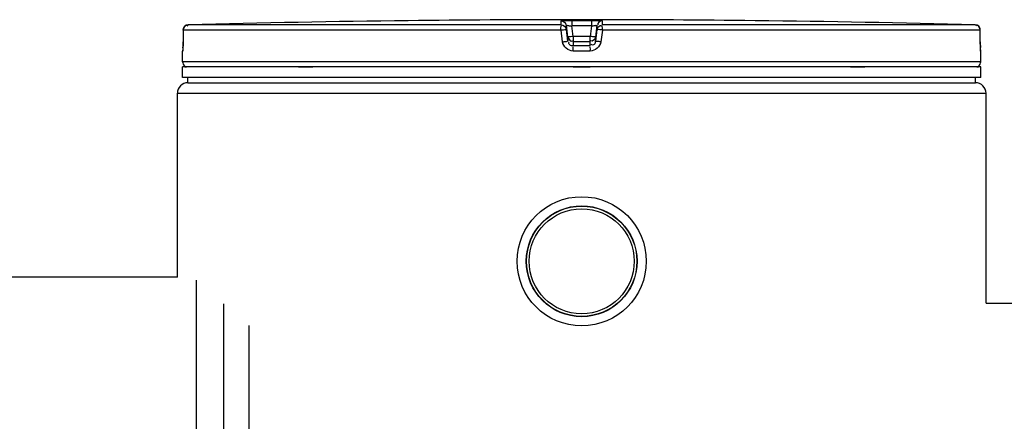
# Model space of a CAD drawing. Header units: millimetres. Extents: x 0 to 297, y 0 to 210.
# Tile 307 of 455: x 143.11 to 149.67, y 160.62 to 163.3. Entities that reach past the tile are written whole.
import ezdxf

# ---------------------------------------------------------------- set-up
doc = ezdxf.new("R2010")
doc.units = ezdxf.units.MM
doc.header["$LTSCALE"] = 16.335
doc.layers.get('0').update_dxf_attribs({"linetype": 'CONTINUOUS'})
doc.layers.add('01_GLOBAL', color=7, linetype='CONTINUOUS')
doc.layers.add('AXES_REF', color=7, linetype='CONTINUOUS')

msp = doc.modelspace()

# ---------------------------------------------------------------- linework, layer by layer
at = {"color": 7, "linetype": 'Continuous'}
for p, q in [((145.7678, 163.2946), (145.6982, 163.2938)), ((145.7683, 163.2946), (145.7677, 163.2946)), ((147.9417, 163.2946), (147.9413, 163.2946)), ((148.0114, 163.2938), (147.9416, 163.2946)), ((144.1983, 163.2316), (144.1978, 163.1529)), ((149.5118, 163.1456), (149.5113, 163.2316)), ((144.1964, 163.1016), (144.1961, 163.0974)), ((144.1967, 163.1076), (144.1966, 163.1046)), ((144.1969, 163.1111), (144.1967, 163.1076)), ((144.197, 163.115), (144.1969, 163.1111)), ((144.1972, 163.1193), (144.197, 163.115)), ((144.1973, 163.1241), (144.1972, 163.1193)), ((144.1975, 163.1292), (144.1973, 163.1241)), ((144.1976, 163.1346), (144.1975, 163.1292)), ((144.1977, 163.1403), (144.1976, 163.1346)), ((144.1978, 163.1463), (144.1977, 163.1403)), ((144.1978, 163.1529), (144.1978, 163.1463)), ((149.5119, 163.1385), (149.5118, 163.147)), ((149.5121, 163.132), (149.5119, 163.14)), ((149.5122, 163.1257), (149.512, 163.1332)), ((149.5124, 163.1201), (149.5122, 163.127)), ((149.5125, 163.116), (149.5123, 163.1211)), ((149.5127, 163.1123), (149.5125, 163.1169)), ((149.5128, 163.1089), (149.5126, 163.1131)), ((149.513, 163.106), (149.5128, 163.1097)), ((149.5132, 163.1016), (149.5129, 163.1081)), ((149.5132, 163.1023), (149.513, 163.1046)), ((149.5133, 163.1004), (149.5132, 163.1023)), ((144.1948, 163.0205), (144.1948, 163.0913)), ((149.5148, 163.0205), (149.5148, 163.0913)), ((144.1948, 162.9155), (144.1948, 162.9855)), ((149.5148, 162.9855), (144.1948, 162.9855)), ((144.2088, 162.9855), (144.2088, 162.9869)), ((149.5008, 162.9855), (149.5008, 162.9869)), ((149.5148, 162.9155), (149.5148, 162.9855)), ((149.5148, 162.9155), (144.1948, 162.9155)), ((144.2298, 162.8805), (144.2298, 162.9155)), ((149.4798, 162.8805), (149.4798, 162.9155)), ((144.2298, 162.8805), (149.4798, 162.8805)), ((144.1598, 161.5855), (142.1858, 161.5855)), ((149.5498, 161.4105), (159.6298, 161.4105))]:
    msp.add_line(p, q, dxfattribs=at)
at = {"color": 9, "linetype": 'Continuous'}
for p, q in [((146.7189, 163.2664), (146.7189, 163.2938)), ((146.7894, 163.2946), (146.7894, 163.2592)), ((146.7894, 163.2946), (146.8548, 163.2946)), ((146.8548, 163.2946), (146.9202, 163.2946)), ((146.9202, 163.2946), (146.9202, 163.2592)), ((146.9907, 163.2938), (146.9907, 163.2664)), ((144.1984, 163.2314), (144.1979, 163.1527)), ((144.1984, 163.2314), (144.1983, 163.2316)), ((146.7171, 163.2314), (144.1984, 163.2314)), ((144.2203, 163.2634), (144.223, 163.263)), ((144.226, 163.2619), (144.2286, 163.2605)), ((146.7189, 163.2664), (144.2324, 163.2664)), ((146.7271, 163.1527), (146.7171, 163.2314)), ((146.7536, 163.2357), (146.7536, 163.2631)), ((146.7635, 163.1845), (146.7536, 163.2631)), ((146.7635, 163.157), (146.7536, 163.2357)), ((146.7982, 163.1892), (146.7894, 163.2592)), ((146.9202, 163.2592), (146.7894, 163.2592)), ((146.9202, 163.2592), (146.9114, 163.1892)), ((146.956, 163.2631), (146.9461, 163.1845)), ((146.956, 163.2357), (146.9461, 163.157)), ((146.956, 163.2631), (146.956, 163.2357)), ((146.9925, 163.2314), (146.9825, 163.1527)), ((149.4772, 163.2664), (146.9907, 163.2664)), ((149.5112, 163.2314), (146.9925, 163.2314)), ((149.4835, 163.2619), (149.4809, 163.2605)), ((149.4865, 163.263), (149.4841, 163.2622)), ((149.5112, 163.2314), (149.5113, 163.2317)), ((149.5117, 163.1527), (149.5112, 163.2314)), ((146.7635, 163.1845), (146.7635, 163.157)), ((146.7635, 163.1845), (146.7638, 163.1822)), ((146.7982, 163.1892), (146.7982, 163.1263)), ((146.9114, 163.1892), (146.7982, 163.1892)), ((146.9114, 163.1263), (146.9114, 163.1892)), ((146.9461, 163.1845), (146.9458, 163.1823)), ((146.9461, 163.157), (146.9461, 163.1845)), ((144.1979, 163.1527), (144.1978, 163.1529)), ((146.7978, 163.1538), (146.7982, 163.1538)), ((146.9114, 163.1538), (146.7982, 163.1538)), ((146.8548, 163.1263), (146.7982, 163.1263)), ((146.9114, 163.1263), (146.8548, 163.1263)), ((146.9118, 163.1538), (146.9114, 163.1538)), ((149.5117, 163.1527), (149.5118, 163.1529)), ((144.1954, 163.0913), (144.1948, 163.0913)), ((146.8548, 163.0913), (146.7974, 163.0913)), ((146.9122, 163.0913), (146.8548, 163.0913)), ((149.5148, 163.0913), (149.5142, 163.0913)), ((149.5148, 163.0205), (144.1948, 163.0205)), ((144.2088, 162.9869), (144.2201, 162.9869)), ((144.9674, 162.9869), (145.063, 162.9869)), ((146.7988, 162.9869), (146.9108, 162.9869)), ((148.6466, 162.9869), (148.7422, 162.9869)), ((149.4895, 162.9869), (149.5008, 162.9869)), ((144.2858, 161.5643), (144.2858, 147.8375)), ((144.4678, 161.406), (144.4678, 147.9285)), ((144.6358, 161.262), (144.6358, 148.0125))]:
    msp.add_line(p, q, dxfattribs=at)
at = {"color": 7, "linetype": 'Continuous'}
for points in [[(144.1966, 163.1046), (144.1964, 163.1021), (144.1964, 163.1016)], [(149.5135, 163.0979), (149.5135, 163.0978), (149.5135, 163.0974), (149.5136, 163.0972), (149.5136, 163.0973), (149.5135, 163.0975), (149.5135, 163.0978), (149.5135, 163.0983), (149.5134, 163.0989), (149.5134, 163.0995), (149.5133, 163.1004)]]:
    msp.add_lwpolyline(points, dxfattribs=at)
for radius in [0.4305, 0.3693]:
    msp.add_circle((146.8548, 161.6905), radius, dxfattribs=at)
for centre, radius, start, end in [((146.8548, 62.2016), 101.0987, 90.655486, 91.486369), ((146.8548, 62.203), 101.0975, 89.384203, 90.615797), ((146.8548, 62.203), 101.0974, 88.513625, 89.344519), ((144.2333, 163.2314), 0.035, 91.48637, 179.62893), ((149.4763, 163.2314), 0.035, 0.47139, 88.50968), ((144.2298, 163.0913), 0.035, 162.87448, 180), ((149.4798, 163.0913), 0.035, 0, 17.12748), ((144.2298, 163.0205), 0.035, 180, 235.73564), ((144.2179, 162.9869), 0.0091, 148.62171, 180), ((149.4798, 163.0205), 0.035, 304.26436, 360), ((149.4917, 162.9869), 0.0091, 0, 31.37829)]:
    msp.add_arc(centre, radius, start, end, dxfattribs=at)
at = {"color": 9, "linetype": 'Continuous'}
for centre, radius, start, end in [((144.2196, 163.2503), 0.0131, 87.11667, 91.61409), ((144.2191, 163.2474), 0.0161, 69.46016, 75.88686), ((144.2183, 163.2454), 0.0182, 65.01495, 69.48812), ((149.4914, 163.2449), 0.0188, 112.88125, 114.99326), ((149.4902, 163.2486), 0.0149, 101.41141, 104.25096), ((147.25, 159.5799), 3.6374, 97.13473, 97.414), ((146.7744, 161.9855), 1.2114, 82.65626, 83.31406), ((142.9865, 163.1587), 1.2114, 357.86319, 359.71517), ((150.7513, 163.16), 1.2396, 180.33773, 182.05938)]:
    msp.add_arc(centre, radius, start, end, dxfattribs=at)
for points, knots in [([(146.7189, 163.2938), (146.7189, 163.2956), (146.73, 163.292), (146.7479, 163.2974), (146.7728, 163.2946), (146.7894, 163.2946)], [0, 0, 0, 0, 0.077113, 0.294292, 1, 1, 1, 1]), ([(146.9202, 163.2946), (146.9368, 163.2946), (146.9617, 163.2974), (146.9797, 163.2921), (146.9907, 163.2956), (146.9907, 163.2938)], [0, 0, 0, 0, 0.706963, 0.92344, 1, 1, 1, 1]), ([(146.7171, 163.2314), (146.7171, 163.2396), (146.7148, 163.2415), (146.7185, 163.262), (146.7187, 163.2605)], [0, 0, 0, 0, 0.846035, 1, 1, 1, 1]), ([(146.7171, 163.2314), (146.7257, 163.2328), (146.7303, 163.2339), (146.7535, 163.235), (146.7484, 163.2356), (146.7474, 163.2356)], [0, 0, 0, 0, 0.717881, 0.918652, 1, 1, 1, 1]), ([(146.7536, 163.2631), (146.7536, 163.2655), (146.769, 163.2584), (146.7749, 163.2609), (146.7819, 163.26)], [0, 0, 0, 0, 0.254625, 1, 1, 1, 1]), ([(146.9202, 163.2592), (146.9285, 163.2602), (146.9333, 163.2607), (146.9548, 163.2633), (146.9493, 163.2624), (146.948, 163.2622)], [0, 0, 0, 0, 0.706753, 0.894885, 1, 1, 1, 1]), ([(146.9925, 163.2314), (146.9839, 163.2328), (146.9793, 163.2339), (146.9562, 163.235), (146.9612, 163.2356), (146.9622, 163.2356)], [0, 0, 0, 0, 0.717881, 0.918652, 1, 1, 1, 1]), ([(146.9925, 163.2314), (146.9925, 163.2396), (146.9948, 163.2415), (146.9911, 163.262), (146.9909, 163.2605)], [0, 0, 0, 0, 0.846035, 1, 1, 1, 1]), ([(149.4909, 163.2634), (149.4903, 163.2635), (149.4891, 163.2635), (149.4878, 163.2633), (149.4872, 163.2632)], [0, 0, 0, 0, 0.489837, 1, 1, 1, 1]), ([(149.495, 163.2624), (149.4944, 163.2627), (149.493, 163.2631), (149.4916, 163.2634), (149.4909, 163.2634)], [0, 0, 0, 0, 0.498239, 1, 1, 1, 1]), ([(146.7806, 163.187), (146.7763, 163.1864), (146.763, 163.1853), (146.7688, 163.1852), (146.7693, 163.1853)], [0, 0, 0, 0, 0.894651, 1, 1, 1, 1]), ([(146.9461, 163.1845), (146.9461, 163.186), (146.937, 163.184), (146.9333, 163.1864), (146.9292, 163.1869)], [0, 0, 0, 0, 0.272435, 1, 1, 1, 1]), ([(144.197, 163.1136), (144.1968, 163.1081), (144.1944, 163.1033), (144.1974, 163.0913), (144.1954, 163.0913)], [0, 0, 0, 0, 0.733893, 1, 1, 1, 1]), ([(144.1954, 163.0913), (144.1954, 163.0924), (144.1955, 163.0945), (144.1958, 163.0967), (144.196, 163.0978)], [0, 0, 0, 0, 0.485545, 1, 1, 1, 1]), ([(146.7271, 163.1527), (146.7357, 163.1538), (146.7402, 163.1543), (146.7633, 163.1572), (146.7583, 163.1564), (146.7574, 163.1563)], [0, 0, 0, 0, 0.719723, 0.92045, 1, 1, 1, 1]), ([(146.7982, 163.1263), (146.7903, 163.1263), (146.7734, 163.1275), (146.7675, 163.1469), (146.7708, 163.1529)], [0, 0, 0, 0, 0.535491, 1, 1, 1, 1]), ([(146.7974, 163.0913), (146.7975, 163.0996), (146.7965, 163.1011), (146.7981, 163.1219), (146.7981, 163.1204)], [0, 0, 0, 0, 0.849467, 1, 1, 1, 1]), ([(146.9122, 163.0913), (146.9122, 163.0996), (146.9132, 163.1011), (146.9115, 163.1219), (146.9115, 163.1204)], [0, 0, 0, 0, 0.849467, 1, 1, 1, 1]), ([(146.9461, 163.157), (146.9452, 163.1494), (146.9427, 163.1327), (146.9228, 163.13), (146.9174, 163.1341)], [0, 0, 0, 0, 0.53572, 1, 1, 1, 1]), ([(146.9825, 163.1527), (146.9739, 163.1538), (146.9694, 163.1543), (146.9463, 163.1572), (146.9513, 163.1564), (146.9523, 163.1563)], [0, 0, 0, 0, 0.719723, 0.92045, 1, 1, 1, 1]), ([(149.5142, 163.0913), (149.5122, 163.0913), (149.5154, 163.1042), (149.5127, 163.1094), (149.5125, 163.1155)], [0, 0, 0, 0, 0.250338, 1, 1, 1, 1]), ([(149.5142, 163.0913), (149.5142, 163.0924), (149.5141, 163.0945), (149.5138, 163.0967), (149.5136, 163.0978)], [0, 0, 0, 0, 0.485542, 1, 1, 1, 1])]:
    msp.add_open_spline(points, degree=3, knots=knots, dxfattribs=at)
for points in [[(146.7189, 163.2938), (146.7323, 163.2938), (146.754, 163.2779), (146.748, 163.2659)], [(146.9907, 163.2938), (146.9773, 163.2938), (146.9556, 163.2779), (146.9616, 163.2659)], [(144.1984, 163.2314), (144.1984, 163.2441), (144.2065, 163.2631), (144.2192, 163.2634)], [(146.7189, 163.2664), (146.7323, 163.2664), (146.754, 163.2506), (146.748, 163.2385)], [(146.956, 163.2357), (146.9576, 163.2491), (146.9761, 163.2686), (146.9873, 163.2611)], [(149.5112, 163.2314), (149.5112, 163.2431), (149.5058, 163.258), (149.495, 163.2624)], [(146.7974, 163.0913), (146.7663, 163.0913), (146.731, 163.1218), (146.7271, 163.1527)], [(146.9825, 163.1527), (146.9786, 163.1218), (146.9433, 163.0913), (146.9122, 163.0913)]]:
    msp.add_open_spline(points, degree=3, dxfattribs=at)
at = {"color": 7, "linetype": 'Continuous'}
for points in [[(146.7638, 163.1822), (146.7662, 163.1696), (146.7837, 163.152), (146.7945, 163.1589)], [(146.9458, 163.1823), (146.9434, 163.1697), (146.9259, 163.1519), (146.9151, 163.1589)]]:
    msp.add_open_spline(points, degree=3, dxfattribs=at)
at = {"layer": '01_GLOBAL', "color": 7, "linetype": 'Continuous'}
for p, q in [((144.2298, 162.8805), (149.4798, 162.8805)), ((144.1598, 161.5855), (144.1598, 162.8105)), ((149.5498, 161.4105), (149.5498, 162.8105))]:
    msp.add_line(p, q, dxfattribs=at)
at = {"layer": '01_GLOBAL', "color": 9, "linetype": 'Continuous'}
msp.add_line((144.1598, 162.8105), (149.5498, 162.8105), dxfattribs=at)
at = {"layer": '01_GLOBAL', "color": 7, "linetype": 'Continuous'}
for centre, start, end in [((144.2298, 162.8105), 90, 180), ((149.4798, 162.8105), 0, 90)]:
    msp.add_arc(centre, 0.07, start, end, dxfattribs=at)
at = {"layer": 'AXES_REF', "color": 7, "linetype": 'Continuous'}
for radius in [0.3675, 0.35]:
    msp.add_circle((146.8548, 161.6905), radius, dxfattribs=at)

doc.saveas('drawing.dxf')
